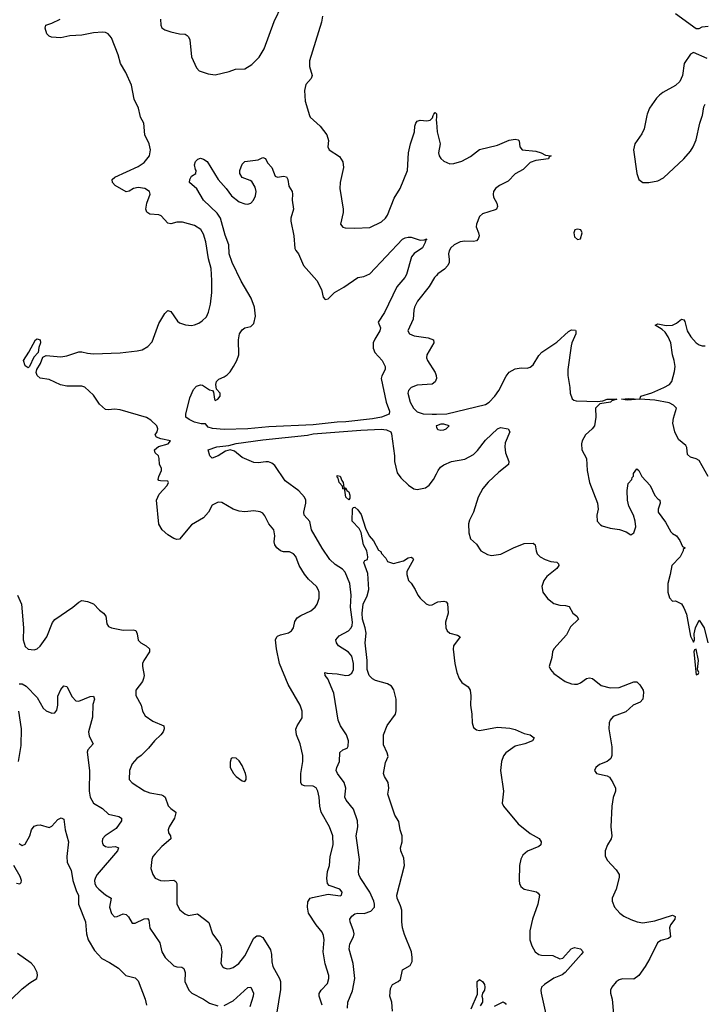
# Model space of a CAD drawing. Header units: inches. Extents: x 1603819 to 1745079, y 385938 to 533966.
# Tile 354 of 561: x 1687192 to 1691804, y 444016 to 450646. Entities that reach past the tile are written whole.
import ezdxf

# ---------------------------------------------------------------- set-up
doc = ezdxf.new("R2010")
doc.units = ezdxf.units.IN
doc.header["$MEASUREMENT"] = 0
for name, color, linetype in [('B6484', 7, 'Continuous'), ('B6485', 7, 'Continuous'), ('B6494', 7, 'Continuous'), ('B6495', 7, 'Continuous')]:
    doc.layers.add(name, color=color, linetype=linetype)

msp = doc.modelspace()

# ---------------------------------------------------------------- linework, layer by layer
at = {"layer": 'B6484', "color": 5}
for points, elevation in [([(1689230.7, 444009.3), (1689209.1, 444070), (1689210.6, 444089.4), (1689222.2, 444110), (1689264.7, 444155.3), (1689275.5, 444190), (1689274.4, 444210), (1689251, 444289), (1689237.3, 444370), (1689243.1, 444450), (1689239.3, 444479.3), (1689230, 444500.5), (1689189.9, 444549.9), (1689136.9, 444630), (1689131.2, 444670), (1689134, 444706), (1689149.5, 444730), (1689164.1, 444735.9), (1689270, 444756.4), (1689350, 444746.3), (1689359.3, 444750), (1689364.5, 444770), (1689349.3, 444790), (1689276.6, 444816.6), (1689266, 444830), (1689262.2, 444862.2), (1689266.2, 444910), (1689278.8, 444950), (1689284.4, 445010), (1689304.2, 445090), (1689301.5, 445150), (1689279.8, 445210), (1689222.9, 445310), (1689213.6, 445350), (1689210.5, 445410.5), (1689201.2, 445450), (1689190, 445472.4), (1689170, 445485.6), (1689110, 445485.8), (1689093.9, 445493.9), (1689086.2, 445510), (1689086, 445570), (1689099.8, 445650), (1689099.8, 445690), (1689081.1, 445770), (1689056.8, 445830), (1689052.7, 445867.3), (1689060.5, 445890), (1689095.2, 445944.8), (1689095.9, 445990), (1689080.6, 446030), (1689001.8, 446170), (1688942.4, 446310), (1688922, 446410), (1688915.6, 446470), (1688923.6, 446490), (1688930, 446494.9), (1688950, 446504.6), (1689002.9, 446517.1), (1689024.2, 446530), (1689037.4, 446550), (1689046.2, 446593.8), (1689062.2, 446617.8), (1689085.4, 446634.6), (1689154.4, 446665.6), (1689182.4, 446690), (1689195.8, 446710), (1689209.7, 446750), (1689209.7, 446790), (1689203.1, 446810), (1689191.2, 446830), (1689137.6, 446877.6), (1689110, 446911.2), (1689075.5, 446970), (1689051.9, 447031.9), (1689037.4, 447050), (1689010, 447062), (1688970, 447063.1), (1688950, 447068.6), (1688923.9, 447090), (1688910.9, 447110), (1688905.8, 447130), (1688910.7, 447170.7), (1688903.5, 447210), (1688870.8, 447250.8), (1688844.7, 447304.7), (1688830, 447323.7), (1688812.6, 447332.6), (1688770, 447338.7), (1688710, 447331), (1688670, 447337.2), (1688630.8, 447350.8), (1688554.2, 447394.2), (1688530, 447397.2), (1688490, 447376), (1688464.4, 447330), (1688430, 447291.6), (1688350, 447243.6), (1688270, 447147.8), (1688250, 447144.7), (1688230, 447151.5), (1688190, 447177.6), (1688151.8, 447210), (1688130, 447249), (1688114.3, 447410), (1688131.3, 447450), (1688185.6, 447510), (1688195.6, 447530), (1688190, 447539.3), (1688141.3, 447541.3), (1688130, 447543.6), (1688124.2, 447550), (1688128.7, 447570), (1688148.3, 447610), (1688146.7, 447626.7), (1688134.7, 447650), (1688132.6, 447690), (1688126.6, 447710), (1688105.7, 447730), (1688099.7, 447750), (1688128, 447772), (1688191.6, 447790), (1688209.2, 447810), (1688142.9, 447822.9), (1688113.6, 447833.6), (1688104.4, 447850), (1688117.4, 447870), (1688123.5, 447890), (1688115.1, 447910), (1688075.1, 447950), (1688047.4, 447967.4), (1687870, 448018.3), (1687830, 448023.6), (1687790, 448018.4), (1687770, 448020.7), (1687730, 448056.2), (1687690, 448118), (1687631.9, 448171.9), (1687610, 448178), (1687510, 448178.5), (1687466.5, 448186.5), (1687390, 448223.5), (1687330, 448231.9), (1687309.4, 448250), (1687303, 448270), (1687307.2, 448290), (1687332.3, 448330), (1687347.5, 448372.5), (1687370, 448384), (1687470, 448374.7), (1687510, 448382.9), (1687590.7, 448409.3), (1687610, 448410.2), (1687650, 448399.8), (1687690, 448396.8), (1687870, 448403.2), (1687984.6, 448415.4), (1688017, 448423), (1688055.8, 448444.2), (1688083.9, 448476.1), (1688130, 448600.5), (1688170, 448668), (1688190, 448688), (1688210, 448682), (1688255.5, 448615.5), (1688270, 448604.9), (1688310, 448590.3), (1688350, 448586.7), (1688370, 448590.3), (1688398.7, 448601.3), (1688422.4, 448617.6), (1688450, 448646), (1688464.4, 448675.6), (1688477.1, 448730), (1688485.8, 448810), (1688487.7, 448890), (1688481.2, 448970), (1688464.4, 449035.6), (1688446.2, 449150), (1688430, 449202), (1688412.6, 449232.6), (1688370, 449259.3), (1688290, 449282.4), (1688250, 449281.4), (1688210, 449271.1), (1688190, 449274.7), (1688145.3, 449325.3), (1688130, 449332), (1688070, 449336), (1688049.2, 449349.2), (1688041.4, 449370), (1688048.9, 449410), (1688071, 449470), (1688066, 449490), (1688035.1, 449510), (1687990, 449516.5), (1687959.1, 449510), (1687930, 449491.6), (1687910, 449486.9), (1687836.4, 449530), (1687818.5, 449550), (1687815.8, 449570), (1687834, 449586), (1687990, 449657.1), (1688030, 449683.8), (1688067.6, 449730), (1688074.6, 449770), (1688063.8, 449810), (1688035.3, 449870), (1688029.7, 449950), (1688006.6, 449990), (1688004.1, 450000)], 380), ([(1689145.4, 450000), (1689148.4, 449990), (1689216.3, 449930), (1689262, 449870), (1689273.2, 449833.2), (1689268, 449790), (1689277.3, 449770), (1689345.7, 449725.7), (1689369.2, 449689.2), (1689374.4, 449650), (1689351.5, 449550), (1689347.8, 449510), (1689371.8, 449370), (1689371.8, 449348.2), (1689354, 449270), (1689368.2, 449248.2), (1689384.1, 449244.1), (1689450, 449243.1), (1689550, 449246.7), (1689630, 449283.7), (1689655.8, 449310), (1689670, 449330.7), (1689715.9, 449444.1), (1689755, 449510), (1689803.7, 449630), (1689811.3, 449748.7), (1689825.6, 449810), (1689851.9, 449890), (1689854.2, 449930), (1689860.4, 449950), (1689870, 449963.1), (1689890, 449968.9), (1689934.5, 449965.5), (1689958, 449970), (1689974, 449986), (1689978.2, 450000)], 380), ([(1690000, 449991.9), (1689998.8, 449970), (1690000, 449954.3)], 380), ([(1690000, 448923.8), (1689987.2, 448910), (1689950.2, 448850), (1689872.4, 448750), (1689851.9, 448710), (1689846.8, 448690), (1689842.6, 448630), (1689808, 448550), (1689818.8, 448530), (1689850, 448517), (1689944.3, 448504.3), (1689980.5, 448490), (1689981.1, 448470), (1689934.9, 448390), (1689932.8, 448370), (1689940.3, 448350), (1689991.4, 448270), (1689998.5, 448250), (1689999, 448230), (1689991.9, 448208.1), (1689970, 448191.2), (1689870, 448184.8), (1689830, 448169.6), (1689810.4, 448150), (1689806.5, 448130), (1689822.4, 448070), (1689844.2, 448030), (1689870, 448004.2), (1689910, 447992.7), (1689970, 447988.8), (1690000, 447989.9)], 380), ([(1689399.7, 443990), (1689403.5, 444030), (1689434.4, 444105.6), (1689450.7, 444190), (1689437.7, 444290), (1689412.4, 444387.6), (1689416.6, 444423.4), (1689441.3, 444470), (1689444.4, 444490), (1689441, 444510), (1689417.7, 444570), (1689416.3, 444590), (1689429.6, 444610), (1689450, 444624.6), (1689470, 444630.2), (1689512.4, 444627.6), (1689557.4, 444642.6), (1689581.7, 444670), (1689582, 444690), (1689577.8, 444710), (1689551.3, 444770), (1689485.3, 444870), (1689476.8, 444890), (1689473.5, 444910), (1689481.8, 444990), (1689459.8, 445150), (1689471.1, 445210), (1689468.2, 445250), (1689439.8, 445330), (1689391.1, 445390), (1689383.5, 445410), (1689388.7, 445470), (1689378.8, 445510), (1689332.9, 445570), (1689323.9, 445590), (1689328.2, 445610), (1689346.6, 445650), (1689348.4, 445711.6), (1689369.2, 445730), (1689398.6, 445741.4), (1689406, 445754), (1689407.1, 445790), (1689394.7, 445830), (1689352.4, 445890), (1689336.9, 445930), (1689308, 446110), (1689268.2, 446208.2), (1689249.6, 446230), (1689248.7, 446250), (1689264.5, 446244.5), (1689330, 446240.2), (1689390, 446230.2), (1689410, 446232.4), (1689430, 446244.9), (1689440.2, 446270), (1689442, 446310), (1689430, 446360.5), (1689406.8, 446386.8), (1689340.3, 446430), (1689326, 446450), (1689322, 446470), (1689343.9, 446496.1), (1689406.4, 446530), (1689426, 446550), (1689432.8, 446567.2), (1689433.7, 446590), (1689420.4, 446690), (1689425.3, 446770), (1689416.8, 446850), (1689384.9, 446924.9), (1689365.8, 446945.8), (1689316.6, 446976.6), (1689281.3, 447010), (1689230, 447087.6), (1689158.9, 447210), (1689147.7, 447267.7), (1689109.7, 447310), (1689106, 447330), (1689120.4, 447390), (1689120.4, 447410), (1689111.2, 447430), (1689073, 447473), (1688980.9, 447540.9), (1688910, 447644.5), (1688890, 447659.5), (1688867.5, 447667.5), (1688850, 447669.6), (1688798.2, 447661.8), (1688770, 447665.2), (1688690, 447697), (1688639.6, 447739.6), (1688610, 447749.8), (1688579.3, 447740.7), (1688530, 447708.4), (1688490, 447693.2), (1688473.2, 447710), (1688461.2, 447750), (1688519.5, 447770), (1688601.8, 447778.2), (1688650, 447792.4), (1688830, 447816.5), (1689130, 447848.3), (1689170, 447857.7), (1689490, 447882.6), (1689628.1, 447888.1), (1689664, 447884), (1689691.5, 447871.5), (1689696.7, 447856.7), (1689716.6, 447710), (1689718, 447670), (1689735.2, 447595.2), (1689760.4, 447560.4), (1689811.5, 447511.5), (1689846.4, 447486.4), (1689870, 447481.3), (1689925.7, 447494.3), (1689950, 447510.4), (1689980.5, 447550), (1690000, 447588.1)], 360), ([(1690000, 447911.1), (1689997.3, 447910), (1690000, 447902.9)], 380), ([(1689702.6, 443970), (1689699.7, 444030), (1689685.1, 444070), (1689690, 444122), (1689702.7, 444150), (1689741.2, 444170), (1689756.6, 444183.4), (1689771.7, 444248.3), (1689822.8, 444277.2), (1689835.2, 444304.8), (1689836.8, 444330), (1689831.4, 444370), (1689784.9, 444484.9), (1689771.1, 444530), (1689765.7, 444570), (1689766, 444650), (1689758.2, 444678.2), (1689734.6, 444730), (1689733.6, 444750), (1689784.1, 444950), (1689780.4, 445000.4), (1689759.7, 445050), (1689756.9, 445070), (1689768.2, 445110), (1689769.7, 445150), (1689756.2, 445190), (1689746.6, 445246.6), (1689719.7, 445290), (1689671.8, 445430), (1689678.7, 445470), (1689674.7, 445510), (1689649.6, 445550), (1689642.4, 445570), (1689657.1, 445642.9), (1689675.4, 445684.6), (1689668.3, 445710), (1689643.2, 445763.2), (1689643.6, 445830), (1689667.5, 445892.5), (1689724, 445970), (1689729, 445991), (1689729.1, 446070), (1689713.2, 446133.2), (1689697, 446157), (1689670, 446173.1), (1689590, 446196.9), (1689570, 446207.1), (1689547, 446230), (1689533.2, 446270), (1689533, 446330), (1689519.1, 446450), (1689526.1, 446513.9), (1689520.2, 446550), (1689502, 446610), (1689498.2, 446650), (1689506.6, 446710), (1689533.6, 446766.4), (1689543.7, 446810), (1689536.9, 446916.9), (1689509.6, 446990.4), (1689516.4, 447003.6), (1689535.3, 447010), (1689538, 447030), (1689531.1, 447070), (1689507.6, 447110), (1689492.5, 447192.5), (1689478.8, 447218.8), (1689432, 447270), (1689434.5, 447350), (1689438, 447362), (1689450, 447363.8), (1689470, 447346), (1689493.3, 447313.3), (1689521.2, 447221.2), (1689546.4, 447170), (1689576.7, 447136.7), (1689610, 447074), (1689624.2, 447064.2), (1689630, 447051), (1689659.3, 447019.3), (1689670, 446998), (1689710, 446984.7), (1689777.2, 447002.8), (1689810, 447022), (1689830, 447026.8), (1689839.9, 447019.9), (1689844, 447010), (1689801, 446930), (1689801, 446910), (1689811.3, 446870), (1689830, 446851.3), (1689856.3, 446810), (1689874, 446770), (1689890.7, 446750), (1689930, 446713.4), (1689950, 446704.4), (1689970, 446706.4), (1690000, 446720.6)], 340), ([(1687178, 446770), (1687204.2, 446710), (1687217.3, 446550), (1687214.9, 446470), (1687230, 446424.4), (1687250, 446406), (1687290, 446402.8), (1687310, 446410.3), (1687330, 446427.2), (1687376, 446490), (1687414.2, 446585.8), (1687430, 446606.4), (1687549.6, 446690), (1687590, 446724.4), (1687610, 446734.4), (1687650, 446728.5), (1687690, 446712.4), (1687730.3, 446670.3), (1687757.3, 446650), (1687772.2, 446630), (1687778.7, 446578.7), (1687790, 446559.1), (1687810.4, 446550.4), (1687890, 446534.9), (1687957.1, 446537.1), (1687973.8, 446533.8), (1687983.8, 446510), (1687990, 446467.7), (1688007.7, 446450), (1688044.9, 446430), (1688066, 446410), (1688067, 446390), (1688027.6, 446330), (1688019.5, 446310), (1688018.7, 446290), (1688030.3, 446230), (1688027.4, 446210), (1688018.9, 446190), (1687975.8, 446130), (1687974.4, 446094.4), (1688010, 446031), (1688019.3, 445990), (1688037.3, 445957.3), (1688090, 445922.8), (1688162.8, 445890), (1688166, 445870), (1688159.3, 445850), (1688143.8, 445830), (1688100.3, 445790), (1688060.2, 445739.8), (1688010, 445691.5), (1687980.4, 445670), (1687950, 445634.5), (1687932.2, 445590), (1687930.4, 445530.4), (1687950, 445506), (1688032.7, 445452.7), (1688070, 445438.9), (1688146.6, 445426.6), (1688160.2, 445420.2), (1688171.3, 445410), (1688192.8, 445352.8), (1688210, 445333.7), (1688244.4, 445310), (1688244.7, 445304.7), (1688235.5, 445270), (1688199.5, 445210), (1688192.7, 445190), (1688195.5, 445170), (1688208, 445150), (1688210.5, 445130), (1688150, 445078.2), (1688105.5, 445030), (1688090.3, 445010), (1688082.6, 444990), (1688076.4, 444930), (1688088.2, 444890), (1688105.5, 444865.5), (1688141, 444850), (1688170, 444846.5), (1688230, 444852.3), (1688243.6, 444843.6), (1688251.2, 444830), (1688250.2, 444690), (1688270.8, 444650.8), (1688304.2, 444624.2), (1688330, 444613.6), (1688390, 444625.3), (1688466, 444566), (1688491.2, 444490), (1688534.6, 444434.6), (1688547.2, 444410), (1688553.6, 444370), (1688547.4, 444290), (1688559.3, 444270), (1688570, 444262), (1688590, 444255.3), (1688610, 444256.5), (1688630, 444263.1), (1688669.6, 444290), (1688710, 444343.1), (1688770, 444461.1), (1688790, 444476.1), (1688810, 444477.8), (1688830, 444465.3), (1688881.7, 444381.7), (1688889.3, 444350), (1688890, 444302), (1688896.9, 444270), (1688943.1, 444190), (1688950.2, 444170), (1688950, 444115.3), (1688922, 443950)], 380), ([(1687190, 446173.4), (1687210, 446174.4), (1687237, 446157), (1687310, 446081.6), (1687350.5, 446010), (1687370, 445992.7), (1687410, 445976.3), (1687430, 445978.8), (1687442.9, 445997.1), (1687449.6, 446030), (1687449.7, 446090.3), (1687470, 446136), (1687490, 446161), (1687510, 446156), (1687545.6, 446085.6), (1687570, 446059.5), (1687590, 446056.5), (1687667.9, 446087.9), (1687690.7, 446090), (1687696, 446070), (1687685.6, 446034.4), (1687682.9, 445950), (1687655.3, 445850), (1687661.4, 445821.4), (1687687.3, 445770), (1687650.7, 445730), (1687647, 445713), (1687661.8, 445590), (1687661.3, 445450), (1687667.8, 445410), (1687690.3, 445370), (1687750, 445333.8), (1687790, 445296.1), (1687859.7, 445279.7), (1687879.1, 445270), (1687877.6, 445250), (1687841.4, 445198.6), (1687768.4, 445150), (1687750.3, 445130), (1687747, 445110), (1687750, 445101), (1687754.9, 445090), (1687770, 445077.6), (1687790, 445073.4), (1687837.8, 445077.8), (1687858, 445070), (1687850.3, 445050), (1687713.8, 444890), (1687702, 444870), (1687697.1, 444850), (1687698.9, 444830), (1687707.7, 444810), (1687724.5, 444790), (1687770, 444753.2), (1687808.2, 444730), (1687796.5, 444670), (1687810, 444627.3), (1687830, 444605.5), (1687850, 444606.4), (1687890, 444624.4), (1687910, 444620.3), (1687925.4, 444605.4), (1687950, 444563.1), (1687970, 444561.3), (1688030, 444592.2), (1688053.8, 444593.8), (1688061.5, 444581.5), (1688068, 444528), (1688137.1, 444430), (1688149.1, 444370), (1688171.3, 444330), (1688230, 444274), (1688250, 444267.6), (1688284.9, 444264.9), (1688297.2, 444257.2), (1688307.2, 444230), (1688304.2, 444170), (1688331.7, 444111.7), (1688351.7, 444091.7), (1688430, 444050.4), (1688470, 444024), (1688526, 444006)], 360), ([(1687183.9, 445650), (1687202.7, 445757.3), (1687205.5, 445870), (1687186.8, 445990)], 360), ([(1687190, 445099.1), (1687210, 445085.5), (1687230, 445093), (1687259.7, 445150), (1687272.3, 445190), (1687290, 445214.8), (1687310, 445222.8), (1687330, 445224), (1687390, 445206.8), (1687410, 445216.3), (1687450, 445260.5), (1687470.7, 445270.7), (1687490, 445262), (1687498, 445190), (1687520.8, 445110), (1687510.2, 445010.2), (1687512.6, 444970), (1687539, 444919), (1687551.1, 444850), (1687575.4, 444775.4), (1687588, 444750), (1687588.8, 444690), (1687635.5, 444570), (1687641.7, 444490), (1687654.1, 444450), (1687697.1, 444377.1), (1687745, 444325), (1687797.6, 444297.6), (1687858.1, 444258.1), (1687906.7, 444210), (1687970, 444193.6), (1687990, 444174.2), (1688038.3, 444050), (1688047.7, 444010)], 340), ([(1687170, 444830.4), (1687192.7, 444827.3), (1687203.2, 444836.8), (1687205.1, 444850), (1687196, 444876), (1687152.3, 444950)], 340), ([(1687133.9, 444046.1), (1687210, 444118.8), (1687260.2, 444159.8), (1687308, 444190), (1687313.2, 444210), (1687309.2, 444230), (1687289.5, 444270), (1687270, 444291.6), (1687178.6, 444358.6)], 340), ([(1688570, 444008.5), (1688630, 444039.7), (1688730, 444128.9), (1688750, 444130.4), (1688766.4, 444090), (1688765.4, 444070), (1688742.1, 443997.9)], 360)]:
    msp.add_lwpolyline(points, dxfattribs=dict(at, elevation=elevation))
for points, elevation in [([(1688930, 449584.6), (1688970, 449591.6), (1688990, 449587.3), (1688999.5, 449570), (1689005.3, 449525.3), (1689027.3, 449490), (1689030.5, 449470), (1689028.5, 449431.5), (1689037.8, 449370), (1689019.1, 449310), (1689018.6, 449290), (1689039, 449190), (1689046.3, 449106.3), (1689051.8, 449091.8), (1689070.7, 449070), (1689104.9, 448990), (1689193, 448890), (1689225.5, 448830), (1689237.3, 448777.3), (1689250, 448761), (1689270, 448766.8), (1689312.7, 448810), (1689374.9, 448845.1), (1689470, 448910.4), (1689510, 448916.4), (1689550, 448935.5), (1689770, 449167), (1689790, 449177.1), (1689810, 449180.5), (1689830, 449180.4), (1689890, 449162), (1689916.4, 449163.6), (1689934, 449170), (1689923.6, 449156.4), (1689926, 449150), (1689905.5, 449110), (1689849, 449071), (1689832.4, 449050), (1689797.8, 448930), (1689786, 448910), (1689732.9, 448847.1), (1689650, 448674.7), (1689608.1, 448610), (1689623.8, 448570), (1689617.7, 448550), (1689584.3, 448495.7), (1689574.3, 448470), (1689573.9, 448433.9), (1689583.9, 448403.9), (1689634, 448350), (1689655.3, 448310), (1689654, 448290), (1689631.7, 448248.3), (1689626.7, 448230), (1689661.5, 448070), (1689684.1, 448010), (1689680.8, 447990), (1689628.7, 447970), (1689570, 447959), (1689390, 447938.2), (1689330, 447936.2), (1689170, 447918.3), (1688870, 447903.8), (1688730, 447890), (1688570, 447885.4), (1688492, 447892), (1688461.6, 447901.6), (1688444, 447924), (1688415.4, 447924.6), (1688370, 447936.5), (1688332.9, 447952.9), (1688311.9, 447970), (1688310.8, 447990), (1688339.6, 448100.4), (1688364, 448156), (1688382.8, 448177.2), (1688410, 448187.1), (1688424.6, 448184.6), (1688470, 448153), (1688492, 448150), (1688498.3, 448138.3), (1688503.6, 448090), (1688510, 448081.7), (1688526.6, 448090), (1688543.7, 448110), (1688542.7, 448130), (1688517.2, 448157.2), (1688512.7, 448190), (1688517.2, 448210), (1688534.2, 448225.8), (1688570, 448240.5), (1688590, 448255.5), (1688610, 448275.5), (1688633.6, 448310), (1688654, 448350), (1688667.6, 448390), (1688666.9, 448490), (1688673.3, 448530), (1688690, 448558), (1688710, 448570.4), (1688750, 448580.4), (1688770, 448600.4), (1688780.2, 448650), (1688773.6, 448710), (1688752.5, 448770), (1688685, 448885), (1688622.9, 449010), (1688604.5, 449070), (1688601.4, 449130), (1688575.9, 449195.9), (1688546.1, 449310), (1688522, 449342), (1688430, 449429.7), (1688386, 449506), (1688335.3, 449550), (1688339, 449570), (1688350, 449592), (1688378, 449610), (1688382, 449630), (1688376.5, 449636.5), (1688369.4, 449669.4), (1688375.6, 449690), (1688392.8, 449707.2), (1688410, 449713.2), (1688430, 449707.1), (1688454.2, 449690), (1688530.3, 449570), (1688584.2, 449510), (1688620.2, 449460.2), (1688670, 449420.3), (1688710, 449405.3), (1688730, 449404.7), (1688748.9, 449411.1), (1688768.4, 449430), (1688781.1, 449458.9), (1688785.8, 449490), (1688779, 449519), (1688755.5, 449555.5), (1688743.9, 449563.9), (1688690, 449583.7), (1688676, 449610), (1688675.1, 449630), (1688690, 449672), (1688710, 449692), (1688798, 449702), (1688830, 449718), (1688848.7, 449711.3), (1688862, 449682), (1688891.6, 449650), (1688912.9, 449592.9)], 360), ([(1687250, 448302), (1687230, 448315.1), (1687217.6, 448350), (1687254, 448406), (1687298.4, 448490), (1687310, 448496.5), (1687330, 448490.2), (1687331.5, 448470), (1687320.7, 448439.3), (1687316, 448404), (1687287.1, 448372.9), (1687257.6, 448310)], 380), ([(1689410, 447412.7), (1689388.7, 447430), (1689382.5, 447477.5), (1689388.4, 447488.4), (1689375.3, 447484.7), (1689370, 447487.6), (1689365.7, 447505.7), (1689344.4, 447530), (1689338, 447558), (1689330, 447565.2), (1689330, 447576), (1689350, 447572.2), (1689362, 447542), (1689372, 447530), (1689374.8, 447494.8), (1689390, 447490.4), (1689395.3, 447475.3), (1689410, 447467.7), (1689416.5, 447443.5), (1689415.6, 447424.4)], 340), ([(1688624.9, 445675.1), (1688618, 445670), (1688610, 445646), (1688610.8, 445610), (1688633.4, 445570), (1688650, 445550.7), (1688690, 445520.7), (1688710, 445516), (1688717, 445530), (1688718, 445550), (1688713.7, 445570), (1688690, 445622.7), (1688670, 445654.5), (1688650, 445672)], 420)]:
    msp.add_lwpolyline(points, close=True, dxfattribs=dict(at, elevation=elevation))
at = {"layer": 'B6485', "color": 5, "elevation": 380}
for points in [[(1688141.3, 450650), (1688143.8, 450610), (1688150.4, 450590.4), (1688170, 450577.1), (1688210, 450563.1), (1688270, 450550.4), (1688307.9, 450547.9), (1688320.5, 450540.5), (1688330, 450531), (1688338.4, 450510), (1688350, 450396), (1688382.3, 450322.3), (1688402, 450302), (1688462.4, 450282.4), (1688510, 450275.5), (1688602.7, 450297.3), (1688647.2, 450312.8), (1688710, 450315.8), (1688756, 450344), (1688806, 450394), (1688838.4, 450450), (1688907, 450633), (1688957.7, 450742.3)], [(1689233.2, 450670), (1689225.8, 450630), (1689145.2, 450370), (1689145, 450330), (1689162.8, 450270), (1689156.5, 450250), (1689120.7, 450210), (1689110.2, 450170), (1689116.4, 450096.4), (1689145.4, 450000)], [(1688004.1, 450000), (1687991.6, 450050), (1687962.7, 450110), (1687945.1, 450205.1), (1687907.3, 450290), (1687871.5, 450350), (1687855.8, 450410), (1687810, 450523.5), (1687787.8, 450550), (1687770, 450559.3), (1687750, 450561.4), (1687690, 450556.7), (1687610, 450541), (1687530, 450536.5), (1687470, 450524.5), (1687407.6, 450527.6), (1687390, 450535.1), (1687375.1, 450550), (1687364, 450590), (1687368, 450610), (1687410, 450622.6), (1687465.1, 450650)], [(1689978.2, 450000), (1689981.2, 450010), (1689990, 450021), (1690000, 450011)]]:
    msp.add_lwpolyline(points, dxfattribs=at)
at = {"layer": 'B6494', "color": 5}
for points, elevation in [([(1690000.4, 450000), (1690000, 449991.9)], 380), ([(1690000, 449954.3), (1690004.9, 449890), (1690024.9, 449810), (1690014, 449750), (1690018.4, 449730), (1690030, 449710.7), (1690050, 449693.4), (1690090, 449676.3), (1690116.8, 449676.8), (1690170, 449692.2), (1690230, 449724.4), (1690290, 449771.1), (1690410, 449801.3), (1690490, 449834.9), (1690530, 449840.9), (1690550, 449836.5), (1690556, 449830), (1690561.1, 449790), (1690577.3, 449770), (1690670, 449761.5), (1690704.4, 449750), (1690733.5, 449733.5), (1690772, 449730), (1690758, 449722), (1690754, 449710), (1690670, 449698.7), (1690630, 449684.9), (1690582.9, 449637.1), (1690530, 449607.1), (1690482, 449558), (1690424.2, 449530), (1690398, 449510), (1690385, 449490), (1690380.7, 449470), (1690382.8, 449450), (1690405.3, 449410), (1690411.6, 449388.4), (1690403.8, 449370), (1690395.2, 449364.8), (1690310, 449337.6), (1690290, 449319.6), (1690268.3, 449270), (1690268.2, 449250), (1690283.9, 449210), (1690286.9, 449190), (1690281.5, 449170), (1690270, 449157.7), (1690250, 449152.8), (1690190, 449155), (1690160.5, 449150), (1690119.6, 449130), (1690097.3, 449110), (1690084.5, 449090), (1690080.2, 449070), (1690086, 449030), (1690084.2, 449010), (1690075.3, 448990), (1690054, 448966), (1690010, 448934.7), (1690000, 448923.8)], 380), ([(1691417.2, 450000), (1691399, 449910), (1691382.3, 449877.7), (1691335.3, 449810), (1691327.2, 449770), (1691348.9, 449610), (1691362.4, 449570), (1691390, 449550.4), (1691430, 449548.7), (1691490, 449560.2), (1691530, 449580.9), (1691666, 449710), (1691710, 449760.7), (1691729.7, 449790.3), (1691750, 449838), (1691773.3, 449950), (1691790, 449996), (1691790.7, 450000)], 420), ([(1691829.5, 447569.5), (1691770, 447677.2), (1691750, 447689.3), (1691710, 447699), (1691690, 447718), (1691685.2, 447765.2), (1691679.3, 447779.3), (1691630, 447819), (1691604.5, 447870), (1691592.7, 447930), (1691597.2, 447962.8), (1691616, 448030), (1691596, 448050), (1691566.5, 448066.5), (1691470, 448084.5), (1691370.2, 448089.8), (1691284.7, 448084.7), (1691246, 448090), (1691294.9, 448094.9), (1691368.7, 448091.3), (1691377.2, 448110), (1691450, 448133.1), (1691531.6, 448170), (1691569.6, 448190), (1691585.1, 448210), (1691603.3, 448276.7), (1691606.9, 448310), (1691601.5, 448350), (1691588.9, 448390), (1691577.3, 448470), (1691561.5, 448510), (1691540.9, 448540.9), (1691519.9, 448559.9), (1691472.7, 448590), (1691490, 448597.4), (1691547.1, 448587.1), (1691590, 448588.4), (1691616.7, 448603.3), (1691650, 448630.3), (1691665.1, 448625.1), (1691672.7, 448612.7), (1691688.6, 448550), (1691712.4, 448510), (1691750, 448470.3), (1691770, 448456), (1691790, 448448.9), (1691810, 448448.9)], 380), ([(1690000, 447989.9), (1690070, 447992.5), (1690330, 448055.8), (1690354.7, 448070), (1690393.7, 448110), (1690419.7, 448150), (1690470, 448245.5), (1690490, 448273), (1690530, 448294.9), (1690570, 448302), (1690610, 448298.4), (1690630, 448305.5), (1690650, 448322), (1690690, 448385.5), (1690710, 448406.4), (1690810, 448474.3), (1690890, 448545.7), (1690910, 448556.9), (1690935.6, 448555.6), (1690939.1, 448550), (1690937.6, 448530), (1690911.6, 448470), (1690907.6, 448450), (1690883.9, 448290), (1690884.7, 448250), (1690898.3, 448170), (1690900.3, 448130), (1690912.8, 448092.8), (1690924, 448084), (1690940.5, 448080.5), (1691084.7, 448075.3), (1691120.2, 448079.8), (1691150, 448091.3), (1691214, 448090), (1691181.4, 448078.6), (1691171.3, 448070), (1691100.9, 448059.1), (1691070.6, 448030), (1691072.7, 447970), (1691063.1, 447910), (1691049, 447891), (1691002.8, 447850), (1690981, 447810), (1690976, 447790), (1690978.8, 447750), (1691010.5, 447690), (1691014.9, 447610), (1691030.4, 447530), (1691084.9, 447390), (1691088.4, 447350), (1691079.1, 447310), (1691082.8, 447270), (1691104.4, 447244.4), (1691116.7, 447236.7), (1691170, 447221.3), (1691232.1, 447212.1), (1691276.7, 447196.7), (1691310, 447178), (1691330, 447191), (1691341.6, 447230), (1691337.6, 447270), (1691327.8, 447310), (1691296.2, 447370), (1691287.6, 447410), (1691283.6, 447476.4), (1691290, 447522), (1691315.3, 447550), (1691318, 447562), (1691327.3, 447572.7), (1691328, 447590), (1691350, 447622), (1691362, 447610), (1691382, 447570), (1691438.8, 447510), (1691470, 447441), (1691490, 447418.8), (1691504.7, 447410), (1691506, 447390), (1691493.4, 447350), (1691494, 447330), (1691541.7, 447261.7), (1691578.3, 447198.3), (1691590, 447184.9), (1691616, 447170), (1691639.8, 447139.8), (1691658, 447098), (1691674, 447090), (1691662, 447078), (1691662, 447070), (1691642, 447030), (1691584, 446970), (1691574, 446910), (1691557.3, 446850), (1691557.3, 446790), (1691570, 446752), (1691590, 446731.3), (1691610, 446732), (1691650, 446712), (1691666, 446686), (1691682.8, 446642.8), (1691710, 446494), (1691730, 446454), (1691738, 446470), (1691735.3, 446510), (1691744, 446550), (1691770, 446602), (1691802, 446550), (1691827.7, 446450)], 380), ([(1690000, 447902.9), (1690004.9, 447890), (1690010, 447887.4), (1690030, 447881.7), (1690050, 447884.2), (1690065.2, 447890), (1690085.2, 447910), (1690050, 447923), (1690030, 447923), (1690000, 447911.1)], 380), ([(1690000, 447588.1), (1690011.2, 447610), (1690028, 447632), (1690050, 447648.8), (1690101.2, 447670), (1690190, 447686.5), (1690250, 447717.8), (1690276.1, 447743.9), (1690330, 447815.3), (1690410, 447891.6), (1690430, 447898.7), (1690482, 447890), (1690494.8, 447870), (1690463.6, 447796.4), (1690460.3, 447770), (1690464.9, 447730), (1690488.2, 447670), (1690485.5, 447650), (1690420.6, 447599.4), (1690348.4, 447531.6), (1690313, 447490), (1690279.6, 447430), (1690250.3, 447330), (1690223.1, 447276.9), (1690216.5, 447250), (1690217, 447190), (1690230, 447150.7), (1690270, 447114.9), (1690298, 447070), (1690344.1, 447044.1), (1690370, 447038.5), (1690434, 447046), (1690519.5, 447090), (1690590, 447117.8), (1690650, 447122), (1690664, 447110), (1690670.6, 447070), (1690679.1, 447050), (1690697.3, 447030), (1690731, 447010), (1690770, 446997.6), (1690810, 446993), (1690822.8, 446982.8), (1690824.9, 446970), (1690810.4, 446950), (1690742.7, 446897.3), (1690722.3, 446870), (1690710.3, 446830), (1690715.6, 446790), (1690747.2, 446747.2), (1690790, 446715.6), (1690830, 446704.2), (1690870, 446701.6), (1690894, 446694), (1690917.3, 446650), (1690946, 446630), (1690957.3, 446610), (1690902, 446558), (1690875.6, 446504.4), (1690790.4, 446410), (1690781.6, 446390), (1690777.3, 446350), (1690758.8, 446290), (1690766.8, 446270), (1690790, 446242.8), (1690866, 446190), (1690910, 446172.7), (1690930, 446170.4), (1690950, 446170.4), (1690970, 446179.3), (1691010, 446208.5), (1691030, 446214), (1691050, 446208.5), (1691110, 446161.5), (1691170, 446147.1), (1691230, 446148.2), (1691330, 446187), (1691350, 446188.2), (1691370, 446167.3), (1691392.4, 446130), (1691394.9, 446114.9), (1691390.3, 446070), (1691370.7, 446050), (1691324.9, 446030), (1691275.1, 445984.9), (1691190, 445953.3), (1691170.4, 445930), (1691163.6, 445910), (1691161.7, 445870), (1691181.3, 445750), (1691182, 445690), (1691173.4, 445670), (1691161.4, 445658.6), (1691150, 445649.6), (1691098.8, 445630), (1691074, 445610), (1691064.9, 445590), (1691078, 445570), (1691150, 445554.8), (1691165.2, 445545.2), (1691188.6, 445508.6), (1691205.5, 445470), (1691204.9, 445450), (1691190, 445408), (1691181.3, 445350), (1691174.9, 445210), (1691180.5, 445150), (1691175.5, 445130), (1691151.6, 445088.4), (1691136.5, 445050), (1691136.5, 445016.5), (1691150, 444985.5), (1691210, 444921.6), (1691230.3, 444890), (1691230.3, 444869.7), (1691210.4, 444790), (1691183.8, 444730), (1691182.4, 444710), (1691198.4, 444670), (1691235.8, 444630), (1691262.4, 444610), (1691310, 444585.6), (1691351.5, 444571.5), (1691390, 444565), (1691470, 444578.5), (1691590, 444616), (1691607.3, 444607.3), (1691604.9, 444590), (1691576.9, 444550), (1691569.3, 444530.7), (1691576.4, 444470), (1691562.3, 444457.7), (1691510, 444445.1), (1691488.7, 444430), (1691436.7, 444323.3), (1691406.4, 444270), (1691363.8, 444210), (1691330, 444185.1), (1691252.7, 444187.3), (1691230, 444179.5), (1691210, 444166), (1691182, 444130), (1691173, 444110), (1691173, 444090), (1691182.4, 444050), (1691191.6, 443950)], 360), ([(1690000, 446720.6), (1690010, 446725.3), (1690030, 446728.8), (1690050.3, 446730.3), (1690065.8, 446725.8), (1690074.4, 446714.4), (1690077.8, 446650), (1690059.6, 446590), (1690062.2, 446550), (1690072.9, 446530), (1690090, 446514.9), (1690142, 446502), (1690158.8, 446490), (1690114.9, 446430), (1690112.4, 446407.6), (1690122.6, 446310), (1690136.9, 446250), (1690151.6, 446210), (1690170, 446183.7), (1690212.8, 446152.8), (1690226.7, 446130), (1690232, 446092), (1690228.9, 446030), (1690238.3, 445970), (1690240.3, 445910), (1690250, 445880.5), (1690270, 445863.1), (1690290, 445860.3), (1690410, 445882.8), (1690494.5, 445874.5), (1690530, 445867.2), (1690590, 445839.5), (1690631, 445830), (1690658.8, 445810), (1690647.3, 445790), (1690594.8, 445770), (1690530, 445754.2), (1690466, 445710), (1690451.5, 445688.5), (1690437.4, 445650), (1690430.3, 445590), (1690450.4, 445450), (1690442.8, 445370), (1690450.8, 445350), (1690550.5, 445230), (1690630, 445165.5), (1690692.5, 445132.5), (1690704, 445110), (1690702.8, 445090), (1690690, 445079.3), (1690612.1, 445047.9), (1690580.6, 445019.4), (1690567.6, 444992.4), (1690559.6, 444950), (1690557.6, 444850), (1690559.3, 444830), (1690568.2, 444808.2), (1690590.4, 444790.4), (1690672.7, 444772.7), (1690684.9, 444764.9), (1690693, 444750), (1690681.7, 444690), (1690647.6, 444590), (1690627.8, 444510), (1690627.9, 444450), (1690641.7, 444410), (1690665.3, 444370), (1690690, 444351.6), (1690706.7, 444346.7), (1690783.9, 444343.9), (1690830, 444321.6), (1690850, 444326.8), (1690907, 444390), (1690930, 444398.4), (1690970.8, 444390), (1690987.3, 444370), (1690974.9, 444350), (1690866.4, 444230), (1690845.4, 444214.6), (1690790, 444191.1), (1690728.2, 444150), (1690707.4, 444130), (1690703.6, 444110), (1690706, 444090), (1690736.5, 443950)], 340), ([(1690234, 443986), (1690277.2, 444082.8), (1690274, 444170), (1690290, 444182.8), (1690310.2, 444170.2), (1690322.4, 444150), (1690326, 444130), (1690323, 444110), (1690310.4, 444090), (1690304.7, 444070), (1690310, 444054), (1690310.4, 444029.6), (1690294.6, 444005.4)], 320), ([(1690390, 444002), (1690450, 444031.3), (1690463.6, 444023.6), (1690470, 444014)], 320)]:
    msp.add_lwpolyline(points, dxfattribs=dict(at, elevation=elevation))
for points, elevation in [([(1690950, 449235.6), (1690931.3, 449230), (1690924, 449210), (1690930, 449184.7), (1690950, 449164.9), (1690970, 449171), (1690981.6, 449210), (1690972, 449230)], 420), ([(1691750, 446406), (1691738, 446402), (1691734, 446390), (1691750, 446234), (1691762, 446238), (1691766, 446250), (1691758, 446270), (1691764, 446330)], 380)]:
    msp.add_lwpolyline(points, close=True, dxfattribs=dict(at, elevation=elevation))
at = {"layer": 'B6495', "color": 5}
for points, elevation in [([(1691610, 450687.2), (1691750, 450587.3), (1691770, 450587.3), (1691790, 450598), (1691830, 450603.1)], 420), ([(1691824.2, 450384.2), (1691730, 450425.2), (1691710, 450412.7), (1691668.9, 450351.1), (1691657.1, 450270), (1691639.3, 450230), (1691610, 450203.6), (1691524.2, 450155.8), (1691501.6, 450138.4), (1691481.4, 450118.6), (1691434.2, 450050), (1691419.2, 450010), (1691417.2, 450000)], 420), ([(1691790.7, 450000), (1691800.6, 450059.4), (1691810, 450077.1)], 420), ([(1690000, 450011), (1690001, 450010), (1690000.4, 450000)], 380)]:
    msp.add_lwpolyline(points, dxfattribs=dict(at, elevation=elevation))

doc.saveas('drawing.dxf')
